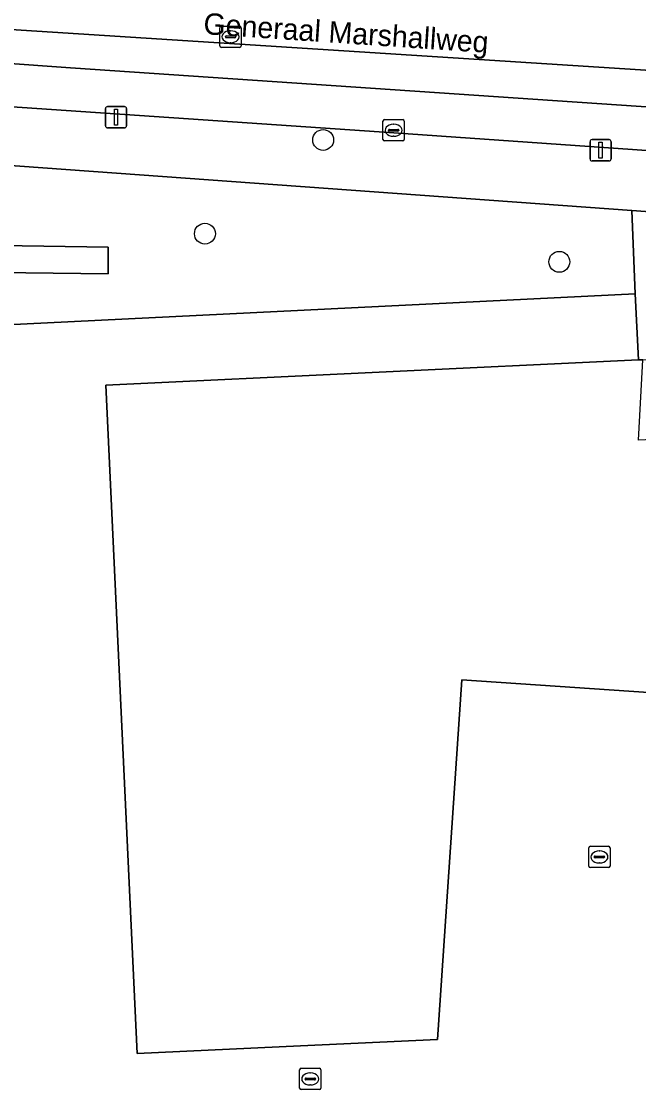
# Model space of a CAD drawing. Extents: x 161084 to 161928, y 385354 to 386522.
# Drawn here: x 161331.4 to 161360.4, y 386105.9 to 386156 of the extents above; entities that cross this region are included whole.
import ezdxf

# ---------------------------------------------------------------- set-up
doc = ezdxf.new("R2010")
doc.units = 0
for name, color, linetype in [('IMGEO_Boom', 7, 'Continuous'), ('IMGEO_Erf', 7, 'Continuous'), ('IMGEO_Groenvoorziening', 7, 'Continuous'), ('IMGEO_Hek', 7, 'Continuous'), ('IMGEO_Kolk', 7, 'Continuous'), ('IMGEO_Lichtmast', 7, 'Continuous'), ('IMGEO_Openbare_ruimte_label', 7, 'Continuous'), ('IMGEO_Pand', 7, 'Continuous'), ('IMGEO_Parkeervlak_gesloten', 7, 'Continuous'), ('IMGEO_Rijbaan_lokaal_gesloten', 7, 'Continuous'), ('IMGEO_Rioolput', 7, 'Continuous'), ('IMGEO_Voetpad_open', 7, 'Continuous')]:
    doc.layers.add(name, color=color, linetype=linetype)

msp = doc.modelspace()

# ---------------------------------------------------------------- linework, layer by layer
at = {"layer": 'IMGEO_Boom'}
for centre in [(161345.574, 386150.422), (161340.036, 386146.028), (161356.642, 386144.709)]:
    msp.add_circle(centre, 0.489, dxfattribs=at)
at = {"layer": 'IMGEO_Erf'}
msp.add_lwpolyline([(161379.479, 386123.262), (161352.072, 386125.115), (161350.932, 386108.253), (161344.517, 386107.956), (161336.856, 386107.603), (161335.394, 386138.926), (161360.358, 386140.107), (161360.195, 386143.207), (161326.629, 386141.553)], dxfattribs=at)
at = {"layer": 'IMGEO_Groenvoorziening'}
msp.add_lwpolyline([(161326.373, 386146.591), (161326.427, 386145.537), (161335.501, 386145.4), (161335.504, 386144.14), (161326.491, 386144.261), (161326.629, 386141.553), (161360.195, 386143.207), (161360.035, 386147.116), (161329.193, 386149.342)], dxfattribs=at)
msp.add_lwpolyline([(161360.035, 386147.116), (161360.195, 386143.207), (161360.358, 386140.107), (161360.555, 386140.116), (161376.088, 386140.86), (161376.099, 386140.63), (161377.152, 386140.886), (161379.538, 386143.436), (161379.637, 386145.764), (161372.563, 386146.23), (161371.576, 386146.304), (161369.82, 386146.436), (161364.759, 386146.775)], close=True, dxfattribs=at)
at = {"layer": 'IMGEO_Hek'}
for points in [[(161326.629, 386141.553), (161360.195, 386143.207)], [(161360.195, 386143.207), (161360.358, 386140.107)]]:
    msp.add_lwpolyline(points, dxfattribs=at)
at = {"layer": 'IMGEO_Kolk'}
for p, q in [((161348.377, 386150.449), (161348.377, 386151.301)), ((161348.452, 386151.375), (161349.304, 386151.375)), ((161349.378, 386151.301), (161349.378, 386150.449)), ((161348.636, 386150.869), (161348.636, 386150.881)), ((161349.074, 386150.832), (161348.676, 386150.832)), ((161348.679, 386150.918), (161349.077, 386150.918)), ((161348.865, 386151.155), (161348.89, 386151.155)), ((161349.12, 386150.881), (161349.12, 386150.869)), ((161349.304, 386150.375), (161348.452, 386150.375)), ((161348.888, 386150.595), (161348.863, 386150.595)), ((161358.022, 386116.386), (161358.022, 386117.238)), ((161358.097, 386117.312), (161358.949, 386117.312)), ((161359.023, 386117.238), (161359.023, 386116.386)), ((161358.281, 386116.806), (161358.281, 386116.818)), ((161358.719, 386116.769), (161358.321, 386116.769)), ((161358.324, 386116.855), (161358.722, 386116.855)), ((161358.51, 386117.092), (161358.535, 386117.092)), ((161358.765, 386116.818), (161358.765, 386116.806)), ((161358.949, 386116.312), (161358.097, 386116.312)), ((161358.533, 386116.532), (161358.508, 386116.532))]:
    msp.add_line(p, q, dxfattribs=at)
for points in [[(161348.377, 386150.449), (161348.377, 386151.301)], [(161348.452, 386151.375), (161349.304, 386151.375)], [(161349.378, 386151.301), (161349.378, 386150.449)], [(161349.304, 386150.375), (161348.452, 386150.375)], [(161358.022, 386116.386), (161358.022, 386117.238)], [(161358.097, 386117.312), (161358.949, 386117.312)], [(161359.023, 386117.238), (161359.023, 386116.386)], [(161358.949, 386116.312), (161358.097, 386116.312)]]:
    msp.add_lwpolyline(points, dxfattribs=at)
for centre, radius, start, end in [((161348.454, 386151.299), 0.0765, 91.552, 178.448), ((161348.454, 386151.299), 0.0765, 91.552, 178.448), ((161349.302, 386151.299), 0.0765, 1.552, 88.448), ((161349.302, 386151.299), 0.0765, 1.552, 88.448), ((161348.676, 386150.878), 0.0403, 85.8775, 175.7526), ((161348.673, 386150.868), 0.0366, 178.938, 274.7102), ((161349.077, 386150.875), 0.043, 264.8664, 352.4533), ((161349.081, 386150.88), 0.0386, 1.7309, 96.639), ((161348.454, 386150.451), 0.0765, 181.552, 268.448), ((161348.454, 386150.451), 0.0765, 181.552, 268.448), ((161349.302, 386150.451), 0.0765, 271.552, 358.448), ((161349.302, 386150.451), 0.0765, 271.552, 358.448), ((161358.099, 386117.236), 0.0765, 91.552, 178.448), ((161358.099, 386117.236), 0.0765, 91.552, 178.448), ((161358.947, 386117.236), 0.0765, 1.552, 88.448), ((161358.947, 386117.236), 0.0765, 1.552, 88.448), ((161358.321, 386116.815), 0.0403, 85.8775, 175.7526), ((161358.318, 386116.805), 0.0366, 178.938, 274.7102), ((161358.722, 386116.812), 0.043, 264.8664, 352.4533), ((161358.726, 386116.817), 0.0386, 1.7309, 96.639), ((161358.099, 386116.388), 0.0765, 181.552, 268.448), ((161358.099, 386116.388), 0.0765, 181.552, 268.448), ((161358.947, 386116.388), 0.0765, 271.552, 358.448), ((161358.947, 386116.388), 0.0765, 271.552, 358.448)]:
    msp.add_arc(centre, radius, start, end, dxfattribs=at)
for centre, major_axis, ratio, start_param, end_param in [((161348.864, 386150.875), (-0.387, 0.002), 0.722429, 4.712389, 7.853982), ((161348.889, 386150.875), (-0.39, 0.002), 0.717154, 1.570796, 4.712389), ((161358.509, 386116.812), (-0.387, 0.002), 0.722429, 4.712389, 7.853982), ((161358.534, 386116.812), (-0.39, 0.002), 0.717154, 1.570796, 4.712389)]:
    msp.add_ellipse(centre, major_axis=major_axis, ratio=ratio, start_param=start_param, end_param=end_param, dxfattribs=at)
at = {"layer": 'IMGEO_Lichtmast'}
for p, q in [((161335.371, 386151.089), (161335.371, 386151.889)), ((161335.371, 386151.889), (161335.371, 386151.089)), ((161335.471, 386151.989), (161336.261, 386151.989)), ((161336.261, 386151.989), (161335.471, 386151.989)), ((161336.361, 386151.889), (161336.361, 386151.089)), ((161336.361, 386151.089), (161336.361, 386151.889)), ((161336.261, 386150.989), (161335.471, 386150.989)), ((161335.471, 386150.989), (161336.261, 386150.989)), ((161358.082, 386149.536), (161358.082, 386150.336)), ((161358.082, 386150.336), (161358.082, 386149.536)), ((161358.182, 386150.436), (161358.972, 386150.436)), ((161358.972, 386150.436), (161358.182, 386150.436)), ((161359.072, 386150.336), (161359.072, 386149.536)), ((161359.072, 386149.536), (161359.072, 386150.336)), ((161358.972, 386149.436), (161358.182, 386149.436)), ((161358.182, 386149.436), (161358.972, 386149.436))]:
    msp.add_line(p, q, dxfattribs=at)
for points in [[(161335.791, 386151.864), (161335.941, 386151.864), (161335.941, 386151.114), (161335.791, 386151.114), (161335.791, 386151.864)], [(161358.502, 386150.311), (161358.652, 386150.311), (161358.652, 386149.561), (161358.502, 386149.561), (161358.502, 386150.311)]]:
    msp.add_lwpolyline(points, dxfattribs=at)
for centre, start, end in [((161335.471, 386151.889), 90, 180), ((161335.471, 386151.889), 90, 180), ((161336.261, 386151.889), 0, 90), ((161336.261, 386151.889), 360, 90), ((161335.471, 386151.089), 180, 270), ((161335.471, 386151.089), 180, 270), ((161336.261, 386151.089), 270, 0), ((161336.261, 386151.089), 270, 0), ((161358.182, 386150.336), 90, 180), ((161358.182, 386150.336), 90, 180), ((161358.972, 386150.336), 0, 90), ((161358.972, 386150.336), 360, 90), ((161358.182, 386149.536), 180, 270), ((161358.182, 386149.536), 180, 270), ((161358.972, 386149.536), 270, 0), ((161358.972, 386149.536), 270, 0)]:
    msp.add_arc(centre, 0.1, start, end, dxfattribs=at)
at = {"layer": 'IMGEO_Pand'}
msp.add_lwpolyline([(161344.517, 386107.956), (161350.932, 386108.253), (161352.072, 386125.115), (161379.479, 386123.262), (161378.756, 386108.637), (161393.164, 386109.32), (161400.271, 386109.657), (161400.27, 386109.675), (161399.938, 386116.884), (161399.831, 386119.206), (161399.573, 386124.806), (161399.337, 386129.922), (161398.958, 386138.152), (161384.471, 386137.474), (161360.361, 386136.344), (161360.54, 386139.815), (161360.555, 386140.116), (161360.358, 386140.107), (161335.394, 386138.926), (161336.856, 386107.603)], close=True, dxfattribs=at)
at = {"layer": 'IMGEO_Parkeervlak_gesloten'}
msp.add_lwpolyline([(161373.616, 386151.096), (161333.734, 386153.806), (161330.468, 386154.043), (161329.521, 386153.877), (161327.808, 386153.025), (161326.862, 386152.384), (161327.875, 386152.313), (161328.025, 386152.175), (161348.894, 386150.753), (161371.482, 386149.183), (161377.98, 386148.853), (161386.015, 386148.306), (161386.388, 386148.285), (161387.149, 386148.242), (161385.775, 386148.699), (161383.287, 386149.19)], close=True, dxfattribs=at)
at = {"layer": 'IMGEO_Rijbaan_lokaal_gesloten'}
msp.add_lwpolyline([(161301.332, 386157.581), (161301.452, 386155.778), (161307.604, 386155.593), (161309.261, 386155.072), (161311.447, 386153.461), (161326.862, 386152.384), (161327.808, 386153.025), (161329.521, 386153.877), (161329.71, 386155.676), (161372.882, 386152.906), (161383.343, 386150.824), (161383.287, 386149.19), (161385.775, 386148.699), (161387.149, 386148.242), (161388.305, 386148.176), (161389.961, 386148.106), (161395.814, 386147.74), (161411.463, 386146.498), (161416.389, 386150.182)], dxfattribs=at)
msp.add_lwpolyline([(161329.521, 386153.877), (161330.468, 386154.043), (161333.734, 386153.806), (161373.616, 386151.096), (161383.287, 386149.19), (161383.343, 386150.824), (161372.882, 386152.906), (161329.71, 386155.676)], close=True, dxfattribs=at)
at = {"layer": 'IMGEO_Rioolput'}
for p, q in [((161340.809, 386155.759), (161341.661, 386155.759)), ((161340.734, 386154.833), (161340.734, 386155.685)), ((161340.993, 386155.253), (161340.993, 386155.265)), ((161341.431, 386155.216), (161341.033, 386155.216)), ((161341.036, 386155.302), (161341.434, 386155.302)), ((161341.222, 386155.539), (161341.247, 386155.539)), ((161341.477, 386155.265), (161341.477, 386155.253)), ((161341.735, 386155.685), (161341.735, 386154.833)), ((161341.661, 386154.759), (161340.809, 386154.759)), ((161341.245, 386154.979), (161341.22, 386154.979)), ((161344.471, 386105.978), (161344.471, 386106.83)), ((161344.546, 386106.904), (161345.398, 386106.904)), ((161344.959, 386106.684), (161344.984, 386106.684)), ((161345.472, 386106.83), (161345.472, 386105.978)), ((161344.73, 386106.398), (161344.73, 386106.41)), ((161345.168, 386106.361), (161344.77, 386106.361)), ((161344.773, 386106.447), (161345.171, 386106.447)), ((161345.214, 386106.41), (161345.214, 386106.398)), ((161345.398, 386105.904), (161344.546, 386105.904)), ((161344.982, 386106.124), (161344.957, 386106.124))]:
    msp.add_line(p, q, dxfattribs=at)
for points in [[(161340.809, 386155.759), (161341.661, 386155.759)], [(161340.734, 386154.833), (161340.734, 386155.685)], [(161341.735, 386155.685), (161341.735, 386154.833)], [(161341.661, 386154.759), (161340.809, 386154.759)], [(161344.471, 386105.978), (161344.471, 386106.83)], [(161344.546, 386106.904), (161345.398, 386106.904)], [(161345.472, 386106.83), (161345.472, 386105.978)], [(161345.398, 386105.904), (161344.546, 386105.904)]]:
    msp.add_lwpolyline(points, dxfattribs=at)
for centre, radius, start, end in [((161340.811, 386155.683), 0.0765, 91.552, 178.448), ((161340.811, 386155.683), 0.0765, 91.552, 178.448), ((161341.659, 386155.683), 0.0765, 1.552, 88.448), ((161341.659, 386155.683), 0.0765, 1.552, 88.448), ((161341.033, 386155.262), 0.0403, 85.8775, 175.7526), ((161341.03, 386155.252), 0.0366, 178.938, 274.7102), ((161341.434, 386155.259), 0.043, 264.8664, 352.4533), ((161341.438, 386155.264), 0.0386, 1.7309, 96.639), ((161340.811, 386154.835), 0.0765, 181.552, 268.448), ((161340.811, 386154.835), 0.0765, 181.552, 268.448), ((161341.659, 386154.835), 0.0765, 271.552, 358.448), ((161341.659, 386154.835), 0.0765, 271.552, 358.448), ((161344.548, 386106.828), 0.0765, 91.552, 178.448), ((161344.548, 386106.828), 0.0765, 91.552, 178.448), ((161345.396, 386106.828), 0.0765, 1.552, 88.448), ((161345.396, 386106.828), 0.0765, 1.552, 88.448), ((161344.77, 386106.407), 0.0403, 85.8775, 175.7526), ((161344.767, 386106.397), 0.0366, 178.938, 274.7102), ((161345.171, 386106.404), 0.043, 264.8664, 352.4533), ((161345.175, 386106.409), 0.0386, 1.7309, 96.639), ((161344.548, 386105.98), 0.0765, 181.552, 268.448), ((161344.548, 386105.98), 0.0765, 181.552, 268.448), ((161345.396, 386105.98), 0.0765, 271.552, 358.448), ((161345.396, 386105.98), 0.0765, 271.552, 358.448)]:
    msp.add_arc(centre, radius, start, end, dxfattribs=at)
for centre, major_axis, ratio, start_param, end_param in [((161341.221, 386155.259), (-0.387, 0.002), 0.722429, 4.712389, 7.853982), ((161341.246, 386155.259), (-0.39, 0.002), 0.717154, 1.570796, 4.712389), ((161344.958, 386106.404), (-0.387, 0.002), 0.722429, 4.712389, 7.853982), ((161344.983, 386106.404), (-0.39, 0.002), 0.717154, 1.570796, 4.712389)]:
    msp.add_ellipse(centre, major_axis=major_axis, ratio=ratio, start_param=start_param, end_param=end_param, dxfattribs=at)
at = {"layer": 'IMGEO_Voetpad_open'}
for points in [[(161440.379, 386144.594), (161423.113, 386145.82), (161418.5, 386146.029), (161411.463, 386146.498), (161395.814, 386147.74), (161389.961, 386148.106), (161388.305, 386148.176), (161387.149, 386148.242), (161386.388, 386148.285), (161386.015, 386148.306), (161385.956, 386147.144), (161377.899, 386147.725), (161377.98, 386148.853), (161371.482, 386149.183), (161348.894, 386150.753), (161328.025, 386152.175)], [(161329.193, 386149.342), (161360.035, 386147.116), (161364.759, 386146.775), (161369.82, 386146.436), (161371.576, 386146.304), (161372.563, 386146.23), (161379.637, 386145.764), (161384.074, 386145.467), (161393.455, 386144.831), (161395.58, 386144.687), (161405.427, 386144.019), (161409.484, 386143.744), (161412.757, 386143.55), (161418.591, 386143.126), (161421.667, 386142.92), (161438.92, 386141.764), (161453.196, 386140.808), (161456.855, 386140.563), (161459.832, 386140.363), (161462.853, 386140.151)]]:
    msp.add_lwpolyline(points, dxfattribs=at)
msp.add_lwpolyline([(161326.491, 386144.261), (161335.504, 386144.14), (161335.501, 386145.4), (161326.427, 386145.537)], close=True, dxfattribs=at)

# ---------------------------------------------------------------- texts
at = {"layer": 'IMGEO_Openbare_ruimte_label'}
msp.add_text('Generaal Marshallweg', height=1, rotation=356.2164, dxfattribs=at).set_placement((161339.943, 386155.385))

doc.saveas('drawing.dxf')
